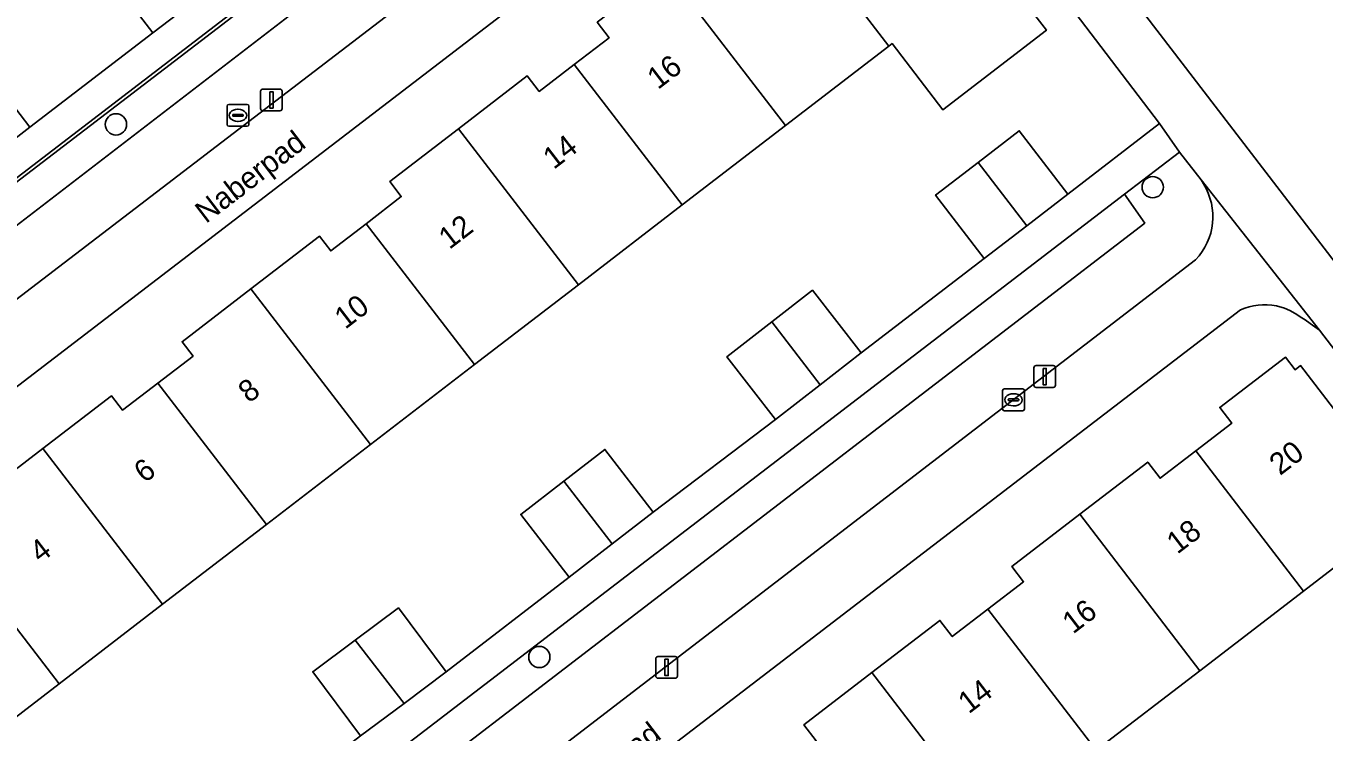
# Model space of a CAD drawing. Extents: x 159352 to 160617, y 385888 to 387323.
# Drawn here: x 160019.5 to 160079.1, y 386833.1 to 386865.5 of the extents above; entities that cross this region are included whole.
import ezdxf

# ---------------------------------------------------------------- set-up
doc = ezdxf.new("R2010")
doc.units = 0
for name, color, linetype in [('IMGEO_Boom', 7, 'Continuous'), ('IMGEO_Erf', 7, 'Continuous'), ('IMGEO_Groenvoorziening', 7, 'Continuous'), ('IMGEO_Haag', 7, 'Continuous'), ('IMGEO_Kolk', 7, 'Continuous'), ('IMGEO_Lichtmast', 7, 'Continuous'), ('IMGEO_Muur', 7, 'Continuous'), ('IMGEO_Openbare_ruimte_label', 7, 'Continuous'), ('IMGEO_Pand', 7, 'Continuous'), ('IMGEO_Pand_nummerreeks', 7, 'Continuous'), ('IMGEO_Rijbaan_lokaal_open', 7, 'Continuous'), ('IMGEO_Rioolput', 7, 'Continuous'), ('IMGEO_Voetpad_open', 7, 'Continuous')]:
    doc.layers.add(name, color=color, linetype=linetype)

msp = doc.modelspace()

# ---------------------------------------------------------------- linework, layer by layer
at = {"layer": 'IMGEO_Boom'}
for centre in [(160023.592, 386860.972), (160071.223, 386858.088), (160043.043, 386836.505)]:
    msp.add_circle(centre, 0.489, dxfattribs=at)
at = {"layer": 'IMGEO_Erf'}
for points in [[(160017.397, 386863.753), (160019.635, 386860.84), (160025.285, 386865.176), (160023.051, 386868.107), (160025.016, 386869.605), (160026.946, 386871.076), (160029.18, 386868.145), (160031.289, 386869.745), (160034.791, 386872.442), (160032.573, 386875.418), (160034.566, 386876.903), (160036.512, 386878.353), (160038.717, 386875.394), (160042.34, 386878.185), (160040.131, 386881.074), (160044.138, 386884.139), (160049.105, 386887.938), (160051.314, 386885.05), (160052.45, 386885.989), (160050.372, 386888.557), (160041.998, 386899.579)], [(160055.887, 386877.174), (160007.788, 386840.317)], [(160046.053, 386846.04), (160048.278, 386843.158), (160053.896, 386847.414), (160051.656, 386850.291), (160053.727, 386851.904), (160055.592, 386853.356), (160057.832, 386850.479), (160063.486, 386854.812), (160061.248, 386857.721), (160063.208, 386859.228), (160065.092, 386860.677), (160067.33, 386857.767), (160071.533, 386861.02), (160059.626, 386876.669)], [(160064.002, 386868.339), (160066.342, 386865.295), (160061.586, 386861.638), (160059.245, 386864.682), (160059.1, 386864.571), (160054.351, 386860.921), (160049.602, 386857.27), (160044.838, 386853.608), (160040.061, 386849.937), (160035.282, 386846.263), (160030.509, 386842.594), (160025.738, 386838.927), (160020.985, 386835.273), (160016.154, 386831.56)], [(160017.078, 386843.658), (160020.235, 386846.085), (160023.388, 386848.508), (160023.901, 386847.84), (160025.52, 386849.085), (160027.139, 386850.329), (160026.631, 386850.99), (160029.785, 386853.415), (160032.942, 386855.842), (160033.464, 386855.163), (160035.085, 386856.409), (160036.703, 386857.653), (160036.172, 386858.344), (160039.331, 386860.772), (160042.491, 386863.201), (160043.042, 386862.484), (160044.646, 386863.717), (160046.25, 386864.95), (160045.703, 386865.662)], [(160073.025, 386822.572), (160070.834, 386825.464), (160072.718, 386826.891), (160074.744, 386828.425), (160076.935, 386825.533), (160077.826, 386826.219), (160076.407, 386828.06), (160078.174, 386829.422), (160079.592, 386827.581), (160082.562, 386829.869), (160080.378, 386832.697), (160082.276, 386834.163), (160084.242, 386835.681), (160086.426, 386832.853), (160090.695, 386836.1), (160078.891, 386851.512), (160078.673, 386851.672), (160078.452, 386851.832), (160078.228, 386851.988), (160078.074, 386852.092), (160077.763, 386852.286), (160077.52, 386852.417), (160077.27, 386852.528), (160076.903, 386852.637)], [(160075.249, 386852.449), (160027.634, 386815.943)], [(160055.762, 386832.657), (160055.2, 386833.39), (160058.323, 386835.786), (160061.447, 386838.183), (160062.013, 386837.445), (160063.653, 386838.704), (160065.293, 386839.962), (160064.751, 386840.669), (160067.873, 386843.064), (160070.995, 386845.459), (160071.562, 386844.72), (160073.208, 386845.982), (160074.854, 386847.245), (160074.299, 386847.968), (160077.316, 386850.283), (160077.764, 386849.699), (160078.017, 386849.893), (160083.071, 386843.305), (160078.155, 386839.534), (160073.388, 386835.876), (160068.626, 386832.223)], [(160007.383, 386837.226), (160011.087, 386832.395), (160017.413, 386824.14), (160025.07, 386829.96), (160026.989, 386831.419), (160029.186, 386828.53), (160034.834, 386832.882), (160032.635, 386835.824), (160034.59, 386837.285), (160036.568, 386838.763), (160038.767, 386835.821), (160044.414, 386840.175), (160042.189, 386843.057), (160044.173, 386844.589), (160046.053, 386846.04)]]:
    msp.add_lwpolyline(points, dxfattribs=at)
msp.add_arc((160076.4, 386849.689), 2.991, 80.32541, 112.64384, dxfattribs=at)
at = {"layer": 'IMGEO_Groenvoorziening'}
for points in [[(160054.436, 386883.144), (160054.248, 386883.438), (160054.103, 386883.637), (160053.322, 386884.606), (160053.221, 386884.732), (160001.402, 386845.013), (160001.488, 386844.9), (160051.32, 386883.071), (160052.254, 386881.905), (160002.469, 386843.604)], [(160005.836, 386842.857), (160011.729, 386847.375), (160053.388, 386879.245)], [(160073.551, 386858.237), (160073.442, 386858.419), (160072.459, 386859.702), (160069.928, 386857.762), (160070.856, 386856.435), (160021.655, 386818.668), (160021.864, 386818.387)], [(160025.511, 386818.142), (160073.188, 386854.756)]]:
    msp.add_lwpolyline(points, dxfattribs=at)
for points in [[(160052.254, 386881.905), (160051.32, 386883.071), (160001.488, 386844.9), (160002.469, 386843.604)], [(160069.928, 386857.762), (160020.661, 386820.003), (160021.655, 386818.668), (160070.856, 386856.435)]]:
    msp.add_lwpolyline(points, close=True, dxfattribs=at)
msp.add_arc((160071.152, 386856.728), 2.834, 315.92224, 32.17115, dxfattribs=at)
at = {"layer": 'IMGEO_Haag'}
for points in [[(160052.254, 386881.905), (160051.32, 386883.071), (160001.488, 386844.9), (160002.469, 386843.604)], [(160070.856, 386856.435), (160069.928, 386857.762), (160020.661, 386820.003), (160021.655, 386818.668)]]:
    msp.add_lwpolyline(points, close=True, dxfattribs=at)
at = {"layer": 'IMGEO_Kolk'}
for p, q in [((160064.326, 386847.895), (160064.326, 386848.747)), ((160064.401, 386848.821), (160065.253, 386848.821)), ((160064.814, 386848.601), (160064.839, 386848.601)), ((160065.327, 386848.747), (160065.327, 386847.895)), ((160065.253, 386847.821), (160064.401, 386847.821)), ((160064.585, 386848.315), (160064.585, 386848.327)), ((160065.023, 386848.278), (160064.625, 386848.278)), ((160064.628, 386848.364), (160065.026, 386848.364)), ((160064.837, 386848.041), (160064.812, 386848.041)), ((160065.069, 386848.327), (160065.069, 386848.315))]:
    msp.add_line(p, q, dxfattribs=at)
for points in [[(160064.326, 386847.895), (160064.326, 386848.747)], [(160064.401, 386848.821), (160065.253, 386848.821)], [(160065.327, 386848.747), (160065.327, 386847.895)], [(160065.253, 386847.821), (160064.401, 386847.821)]]:
    msp.add_lwpolyline(points, dxfattribs=at)
for centre, radius, start, end in [((160064.403, 386848.745), 0.0765, 91.55205, 178.44795), ((160064.403, 386848.745), 0.0765, 91.55205, 178.44795), ((160065.251, 386848.745), 0.0765, 1.55205, 88.44795), ((160065.251, 386848.745), 0.0765, 1.55205, 88.44795), ((160064.403, 386847.897), 0.0765, 181.55205, 268.44795), ((160064.403, 386847.897), 0.0765, 181.55205, 268.44795), ((160064.625, 386848.324), 0.0403, 85.87752, 175.75265), ((160064.622, 386848.314), 0.0366, 178.93798, 274.71019), ((160065.026, 386848.321), 0.043, 264.86636, 352.45326), ((160065.03, 386848.326), 0.0386, 1.73085, 96.63898), ((160065.251, 386847.897), 0.0765, 271.55205, 358.44795), ((160065.251, 386847.897), 0.0765, 271.55205, 358.44795)]:
    msp.add_arc(centre, radius, start, end, dxfattribs=at)
for centre, major_axis, ratio, start_param, end_param in [((160064.813, 386848.321), (-0.387, 0.002), 0.722429, 4.712389, 7.853982), ((160064.838, 386848.321), (-0.39, 0.002), 0.717154, 1.570796, 4.712389)]:
    msp.add_ellipse(centre, major_axis=major_axis, ratio=ratio, start_param=start_param, end_param=end_param, dxfattribs=at)
at = {"layer": 'IMGEO_Lichtmast'}
for p, q in [((160030.239, 386861.696), (160030.239, 386862.496)), ((160030.239, 386862.496), (160030.239, 386861.696)), ((160030.339, 386862.596), (160031.129, 386862.596)), ((160031.129, 386862.596), (160030.339, 386862.596)), ((160031.229, 386862.496), (160031.229, 386861.696)), ((160031.229, 386861.696), (160031.229, 386862.496)), ((160031.129, 386861.596), (160030.339, 386861.596)), ((160030.339, 386861.596), (160031.129, 386861.596)), ((160065.762, 386848.989), (160065.762, 386849.789)), ((160065.762, 386849.789), (160065.762, 386848.989)), ((160065.862, 386849.889), (160066.652, 386849.889)), ((160066.652, 386849.889), (160065.862, 386849.889)), ((160066.752, 386849.789), (160066.752, 386848.989)), ((160066.752, 386848.989), (160066.752, 386849.789)), ((160066.652, 386848.889), (160065.862, 386848.889)), ((160065.862, 386848.889), (160066.652, 386848.889)), ((160048.494, 386836.527), (160049.284, 386836.527)), ((160049.284, 386836.527), (160048.494, 386836.527)), ((160048.394, 386835.627), (160048.394, 386836.427)), ((160048.394, 386836.427), (160048.394, 386835.627)), ((160049.384, 386836.427), (160049.384, 386835.627)), ((160049.384, 386835.627), (160049.384, 386836.427)), ((160049.284, 386835.527), (160048.494, 386835.527)), ((160048.494, 386835.527), (160049.284, 386835.527))]:
    msp.add_line(p, q, dxfattribs=at)
for points in [[(160030.659, 386862.471), (160030.809, 386862.471), (160030.809, 386861.721), (160030.659, 386861.721), (160030.659, 386862.471)], [(160066.182, 386849.764), (160066.332, 386849.764), (160066.332, 386849.014), (160066.182, 386849.014), (160066.182, 386849.764)], [(160048.814, 386836.402), (160048.964, 386836.402), (160048.964, 386835.652), (160048.814, 386835.652), (160048.814, 386836.402)]]:
    msp.add_lwpolyline(points, dxfattribs=at)
for centre, start, end in [((160030.339, 386862.496), 90, 180), ((160030.339, 386862.496), 90, 180), ((160031.129, 386862.496), 0, 90), ((160031.129, 386862.496), 360, 90), ((160030.339, 386861.696), 180, 270), ((160030.339, 386861.696), 180, 270), ((160031.129, 386861.696), 270, 0), ((160031.129, 386861.696), 270, 0), ((160065.862, 386849.789), 90, 180), ((160065.862, 386849.789), 90, 180), ((160066.652, 386849.789), 0, 90), ((160066.652, 386849.789), 360, 90), ((160065.862, 386848.989), 180, 270), ((160065.862, 386848.989), 180, 270), ((160066.652, 386848.989), 270, 0), ((160066.652, 386848.989), 270, 0), ((160048.494, 386836.427), 90, 180), ((160048.494, 386836.427), 90, 180), ((160049.284, 386836.427), 0, 90), ((160049.284, 386836.427), 360, 90), ((160048.494, 386835.627), 180, 270), ((160048.494, 386835.627), 180, 270), ((160049.284, 386835.627), 270, 0), ((160049.284, 386835.627), 270, 0)]:
    msp.add_arc(centre, 0.1, start, end, dxfattribs=at)
at = {"layer": 'IMGEO_Muur'}
for points in [[(160019.635, 386860.84), (160025.285, 386865.176)], [(160057.832, 386850.479), (160063.486, 386854.812)], [(160048.278, 386843.158), (160053.896, 386847.414)], [(160038.767, 386835.821), (160044.414, 386840.175)]]:
    msp.add_lwpolyline(points, dxfattribs=at)
at = {"layer": 'IMGEO_Pand'}
for points in [[(160058.892, 386874.986), (160058.596, 386874.758), (160058.221, 386875.246), (160055.224, 386872.942), (160055.761, 386872.244), (160054.152, 386871.007), (160059.1, 386864.571), (160059.245, 386864.682), (160061.586, 386861.638), (160066.342, 386865.295), (160064.002, 386868.339)], [(160054.351, 386860.921), (160059.1, 386864.571), (160054.152, 386871.007), (160052.546, 386869.772), (160051.991, 386870.495), (160048.848, 386868.079)], [(160027.26, 386866.681), (160025.016, 386869.605), (160023.051, 386868.107), (160025.285, 386865.176)], [(160048.848, 386868.079), (160045.703, 386865.662), (160046.25, 386864.95), (160044.646, 386863.717), (160049.602, 386857.27), (160054.351, 386860.921)], [(160019.635, 386860.84), (160017.397, 386863.753), (160015.51, 386862.303), (160017.747, 386859.39)], [(160044.838, 386853.608), (160049.602, 386857.27), (160044.646, 386863.717), (160043.042, 386862.484), (160042.491, 386863.201), (160039.331, 386860.772)], [(160040.061, 386849.937), (160044.838, 386853.608), (160039.331, 386860.772), (160036.172, 386858.344), (160036.703, 386857.653), (160035.085, 386856.409)], [(160067.33, 386857.767), (160065.092, 386860.677), (160063.208, 386859.228), (160065.445, 386856.318)], [(160065.445, 386856.318), (160063.208, 386859.228), (160061.248, 386857.721), (160063.486, 386854.812)], [(160035.282, 386846.263), (160040.061, 386849.937), (160035.085, 386856.409), (160033.464, 386855.163), (160032.942, 386855.842), (160029.785, 386853.415)], [(160029.785, 386853.415), (160026.631, 386850.99), (160027.139, 386850.329), (160025.52, 386849.085), (160030.509, 386842.594), (160035.282, 386846.263)], [(160057.832, 386850.479), (160055.592, 386853.356), (160053.727, 386851.904), (160055.949, 386849.013)], [(160055.949, 386849.013), (160053.727, 386851.904), (160051.656, 386850.291), (160053.896, 386847.414)], [(160078.155, 386839.534), (160083.071, 386843.305), (160078.017, 386849.893), (160077.764, 386849.699), (160077.316, 386850.283), (160074.299, 386847.968), (160074.854, 386847.245), (160073.208, 386845.982)], [(160025.52, 386849.085), (160023.901, 386847.84), (160023.388, 386848.508), (160020.235, 386846.085), (160025.738, 386838.927), (160030.509, 386842.594)], [(160020.985, 386835.273), (160025.738, 386838.927), (160020.235, 386846.085), (160017.078, 386843.658), (160017.587, 386842.995), (160015.991, 386841.768)], [(160048.278, 386843.158), (160046.053, 386846.04), (160044.173, 386844.589), (160046.392, 386841.702)], [(160073.208, 386845.982), (160071.562, 386844.72), (160070.995, 386845.459), (160067.873, 386843.064), (160073.388, 386835.876), (160078.155, 386839.534)], [(160046.392, 386841.702), (160044.173, 386844.589), (160042.189, 386843.057), (160044.414, 386840.175)], [(160068.626, 386832.223), (160073.388, 386835.876), (160067.873, 386843.064), (160064.751, 386840.669), (160065.293, 386839.962), (160063.653, 386838.704)], [(160015.991, 386841.768), (160014.397, 386840.543), (160013.893, 386841.2), (160010.868, 386838.875), (160011.24, 386838.39), (160011.029, 386838.227), (160013.803, 386834.62), (160011.814, 386833.091), (160014.404, 386829.722), (160016.393, 386831.251), (160016.154, 386831.56), (160020.985, 386835.273)], [(160038.767, 386835.821), (160036.568, 386838.763), (160034.59, 386837.285), (160036.828, 386834.372)], [(160063.862, 386828.568), (160068.626, 386832.223), (160063.653, 386838.704), (160062.013, 386837.445), (160061.447, 386838.183), (160058.323, 386835.786)], [(160036.828, 386834.372), (160034.59, 386837.285), (160032.635, 386835.824), (160034.834, 386832.882)], [(160058.323, 386835.786), (160055.2, 386833.39), (160055.762, 386832.657), (160054.15, 386831.42), (160059.126, 386824.934), (160063.862, 386828.568)]]:
    msp.add_lwpolyline(points, close=True, dxfattribs=at)
at = {"layer": 'IMGEO_Rijbaan_lokaal_open'}
msp.add_lwpolyline([(160042.42, 386903.008), (160042.666, 386902.719), (160052.172, 386890.359), (160054.502, 386887.329), (160055.914, 386885.493), (160061.716, 386877.887), (160070.398, 386866.622), (160087.641, 386844.155), (160094.246, 386835.709), (160094.355, 386835.569), (160094.798, 386834.99)], dxfattribs=at)
at = {"layer": 'IMGEO_Rioolput'}
for p, q in [((160028.697, 386860.962), (160028.697, 386861.814)), ((160028.772, 386861.888), (160029.624, 386861.888)), ((160029.185, 386861.668), (160029.21, 386861.668)), ((160029.698, 386861.814), (160029.698, 386860.962)), ((160028.956, 386861.382), (160028.956, 386861.394)), ((160029.394, 386861.345), (160028.996, 386861.345)), ((160028.999, 386861.431), (160029.397, 386861.431)), ((160029.208, 386861.108), (160029.183, 386861.108)), ((160029.44, 386861.394), (160029.44, 386861.382)), ((160029.624, 386860.888), (160028.772, 386860.888))]:
    msp.add_line(p, q, dxfattribs=at)
for points in [[(160028.697, 386860.962), (160028.697, 386861.814)], [(160028.772, 386861.888), (160029.624, 386861.888)], [(160029.698, 386861.814), (160029.698, 386860.962)], [(160029.624, 386860.888), (160028.772, 386860.888)]]:
    msp.add_lwpolyline(points, dxfattribs=at)
for centre, radius, start, end in [((160028.774, 386861.812), 0.0765, 91.55205, 178.44795), ((160028.774, 386861.812), 0.0765, 91.55205, 178.44795), ((160029.622, 386861.812), 0.0765, 1.55205, 88.44795), ((160029.622, 386861.812), 0.0765, 1.55205, 88.44795), ((160028.774, 386860.964), 0.0765, 181.55205, 268.44795), ((160028.774, 386860.964), 0.0765, 181.55205, 268.44795), ((160028.996, 386861.391), 0.0403, 85.87752, 175.75265), ((160028.993, 386861.381), 0.0366, 178.93798, 274.71019), ((160029.397, 386861.388), 0.043, 264.86636, 352.45326), ((160029.401, 386861.393), 0.0386, 1.73085, 96.63898), ((160029.622, 386860.964), 0.0765, 271.55205, 358.44795), ((160029.622, 386860.964), 0.0765, 271.55205, 358.44795)]:
    msp.add_arc(centre, radius, start, end, dxfattribs=at)
for centre, major_axis, ratio, start_param, end_param in [((160029.184, 386861.388), (-0.387, 0.002), 0.722429, 4.712389, 7.853982), ((160029.209, 386861.388), (-0.39, 0.002), 0.717154, 1.570796, 4.712389)]:
    msp.add_ellipse(centre, major_axis=major_axis, ratio=ratio, start_param=start_param, end_param=end_param, dxfattribs=at)
at = {"layer": 'IMGEO_Voetpad_open'}
for points in [[(160040.654, 386901.414), (160041.998, 386899.579), (160050.372, 386888.557), (160052.45, 386885.989), (160053.221, 386884.732), (160053.322, 386884.606), (160054.103, 386883.637), (160054.248, 386883.438), (160059.623, 386876.684), (160059.626, 386876.669), (160071.533, 386861.02), (160072.459, 386859.702), (160073.442, 386858.419), (160078.891, 386851.512), (160090.695, 386836.1), (160091.565, 386834.824), (160092.295, 386833.872), (160092.792, 386833.233)], [(160094.798, 386834.99), (160094.355, 386835.569), (160094.246, 386835.709), (160087.641, 386844.155), (160070.398, 386866.622), (160061.716, 386877.887), (160055.914, 386885.493), (160054.502, 386887.329), (160054.108, 386887.022), (160051.784, 386890.057)], [(160053.839, 386879.641), (160053.617, 386879.441), (160053.388, 386879.245), (160011.729, 386847.375), (160005.836, 386842.857)], [(160007.788, 386840.317), (160055.887, 386877.174)], [(160076.903, 386852.637), (160077.27, 386852.528), (160077.52, 386852.417), (160077.763, 386852.286), (160078.074, 386852.092), (160078.228, 386851.988), (160078.452, 386851.832), (160078.673, 386851.672), (160078.891, 386851.512), (160073.442, 386858.419), (160073.551, 386858.237)], [(160073.188, 386854.756), (160025.511, 386818.142)], [(160027.634, 386815.943), (160075.249, 386852.449)]]:
    msp.add_lwpolyline(points, dxfattribs=at)
for points in [[(160053.221, 386884.732), (160052.45, 386885.989), (160051.314, 386885.05), (160046.352, 386881.254), (160042.34, 386878.185), (160038.717, 386875.394), (160036.813, 386873.975), (160036.394, 386873.676), (160034.791, 386872.442), (160031.289, 386869.745), (160029.18, 386868.145), (160027.26, 386866.681), (160025.285, 386865.176), (160019.635, 386860.84), (160017.747, 386859.39), (160015.771, 386857.872), (160010.07, 386853.499), (160008.245, 386852.099), (160000.571, 386846.209), (160001.402, 386845.013)], [(160069.928, 386857.762), (160072.459, 386859.702), (160071.533, 386861.02), (160067.33, 386857.767), (160065.445, 386856.318), (160063.486, 386854.812), (160057.832, 386850.479), (160055.949, 386849.013), (160053.896, 386847.414), (160048.278, 386843.158), (160046.392, 386841.702), (160044.414, 386840.175), (160038.767, 386835.821), (160036.828, 386834.372), (160034.834, 386832.882), (160029.186, 386828.53), (160027.282, 386827.083), (160019.609, 386821.25), (160020.661, 386820.003)]]:
    msp.add_lwpolyline(points, close=True, dxfattribs=at)
for centre, radius, start, end in [((160071.152, 386856.728), 2.834, 315.92224, 32.17115), ((160076.4, 386849.689), 2.991, 80.32541, 112.64384)]:
    msp.add_arc(centre, radius, start, end, dxfattribs=at)

# ---------------------------------------------------------------- texts
at = {"layer": 'IMGEO_Openbare_ruimte_label'}
for s, p in [('Naberpad', (160027.727, 386856.393)), ('de Beaufortpad', (160041.451, 386827.235))]:
    msp.add_text(s, height=1, rotation=37.44284, dxfattribs=at).set_placement(p)
at = {"layer": 'IMGEO_Pand_nummerreeks'}
for s, rotation, p in [('16', 37.47796, (160048.492, 386862.545)), ('14', 37.47796, (160043.703, 386858.873)), ('12', 37.47796, (160038.911, 386855.199)), ('10', 37.47796, (160034.127, 386851.531)), ('8', 37.47796, (160029.704, 386848.139)), ('20', 37.44354, (160077.07, 386844.814)), ('6', 37.47796, (160024.912, 386844.465)), ('18', 37.44354, (160072.353, 386841.202)), ('4', 37.47796, (160020.122, 386840.793)), ('16', 37.44354, (160067.561, 386837.533)), ('14', 37.44354, (160062.771, 386833.865))]:
    msp.add_text(s, height=1, rotation=rotation, dxfattribs=at).set_placement(p)

doc.saveas('drawing.dxf')
